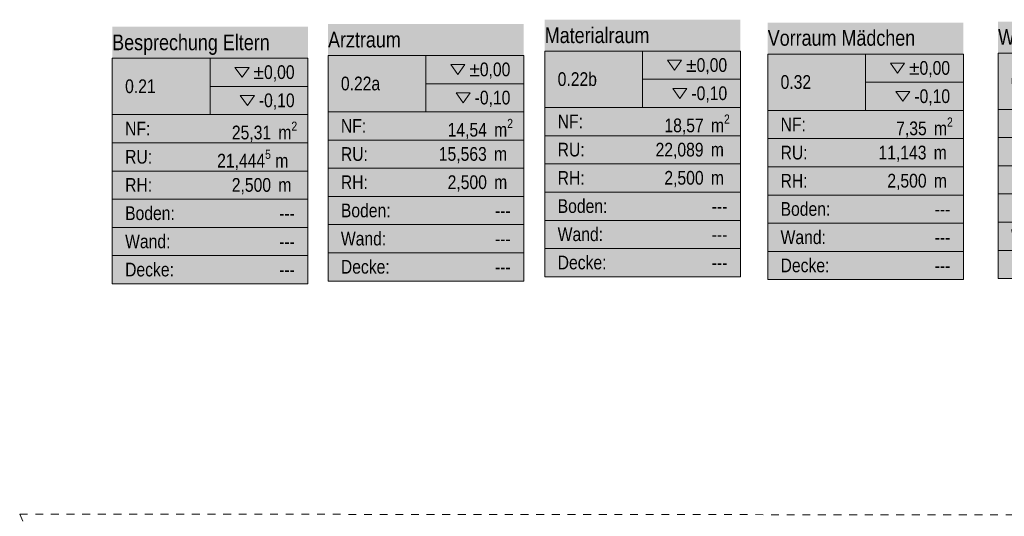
# Model space of a CAD drawing. Header units: metres. Extents: x -89 to 754, y -195 to 69.
# Tile 292 of 327: x 18.16 to 30.74, y 55.1 to 61.44. Entities that reach past the tile are written whole.
import ezdxf
from ezdxf.enums import TextEntityAlignment as Align

# ---------------------------------------------------------------- set-up
doc = ezdxf.new("R2010")
doc.units = ezdxf.units.M
doc.header["$MEASUREMENT"] = 0
doc.linetypes.add('Strichlinie_ eng', pattern=[0.115, 0.075, -0.04])
for name, color, linetype in [('30 Dach', 7, 'Continuous'), ('80 Raum', 7, 'Continuous'), ('Neubau_80 Raum', 7, 'Continuous')]:
    doc.layers.add(name, color=color, linetype=linetype)
doc.styles.add('ERSTELLTER_STIL_2', font='ARIALN.TTF')
doc.styles.add('ERSTELLTER_STIL_3', font='ARIALN.TTF')

# ---------------------------------------------------------------- blocks, each defined once
blk = doc.blocks.new('WC Mädchen_0.33_1_1', base_point=(31.906, 59.779))
at = {"layer": '80 Raum', "linetype": 'Continuous', "lineweight": 0, "true_color": 0x2a303f}
blk.add_hatch(color=169, dxfattribs=at).paths.add_polyline_path([(30.656, 58.137), (33.156, 58.137), (33.156, 61.421), (30.656, 61.421)])
at = {"layer": '80 Raum', "linetype": 'Continuous', "lineweight": 0, "true_color": 0x000000}
blk.add_hatch(color=18, dxfattribs=at).paths.add_polyline_path([(32.293, 60.542), (32.384, 60.415), (32.474, 60.542)])
at = {"layer": '80 Raum', "color": 7, "linetype": 'Continuous', "lineweight": 9}
for p, q in [((33.156, 61.019), (30.656, 61.019)), ((30.656, 61.019), (30.656, 58.137)), ((30.656, 61.019), (33.156, 61.019)), ((30.656, 60.299), (30.656, 61.019)), ((31.906, 61.019), (31.906, 60.299)), ((33.156, 58.137), (33.156, 61.019)), ((33.156, 61.019), (33.156, 60.299)), ((31.906, 60.659), (33.156, 60.659)), ((33.156, 60.299), (30.656, 60.299)), ((30.656, 60.299), (33.156, 60.299)), ((30.656, 59.938), (30.656, 60.299)), ((33.156, 60.299), (33.156, 59.938)), ((33.156, 59.938), (30.656, 59.938)), ((30.656, 59.938), (33.156, 59.938)), ((30.656, 59.578), (30.656, 59.938)), ((33.156, 59.938), (33.156, 59.578)), ((33.156, 59.578), (30.656, 59.578)), ((30.656, 59.578), (33.156, 59.578)), ((30.656, 59.218), (30.656, 59.578)), ((33.156, 59.578), (33.156, 59.218)), ((33.156, 59.218), (30.656, 59.218)), ((30.656, 59.218), (33.156, 59.218)), ((30.656, 58.857), (30.656, 59.218)), ((33.156, 59.218), (33.156, 58.857)), ((33.156, 58.857), (30.656, 58.857)), ((30.656, 58.857), (33.156, 58.857)), ((30.656, 58.497), (30.656, 58.857)), ((33.156, 58.857), (33.156, 58.497)), ((33.156, 58.497), (30.656, 58.497)), ((30.656, 58.497), (33.156, 58.497)), ((30.656, 58.137), (30.656, 58.497)), ((33.156, 58.497), (33.156, 58.137)), ((30.656, 58.137), (33.156, 58.137)), ((33.156, 58.137), (30.656, 58.137))]:
    blk.add_line(p, q, dxfattribs=at)
at = {"layer": '80 Raum', "color": 7, "linetype": 'Continuous', "lineweight": 13, "flags": 128}
for points in [[(32.225, 60.903), (32.315, 60.775), (32.405, 60.903)], [(32.293, 60.542), (32.384, 60.415), (32.474, 60.542)]]:
    blk.add_lwpolyline(points, close=True, dxfattribs=at)
at = {"layer": '80 Raum', "color": 7, "lineweight": 9, "char_height": 0.175, "attachment_point": 1, "style": 'ERSTELLTER_STIL_3'}
for s, insert in [('\\A1;{\\pql;\\pt0,0.05;\\fArial Narrow|b0|i0|c0|p0;\\W1.000000;±0,00\\fArial Narrow|b0|i0|c0|p0;\\W1.000000;\\A1{\\H.66x;\\S^  ;}\\fArial Narrow|b0|i0|c0|p0;\\W1.000000;\\fArial Narrow|b0|i0|c0|p0;\\W1.000000;\\A1{\\H.66x;\\S^  ;}}', (32.462, 60.929)), ('\\A1;{\\pql;\\pt0,0.05;\\fArial Narrow|b0|i0|c0|p0;\\W1.000000;-0,10\\fArial Narrow|b0|i0|c0|p0;\\W1.000000;\\A1{\\H.66x;\\S^  ;}\\fArial Narrow|b0|i0|c0|p0;\\W1.000000;\\fArial Narrow|b0|i0|c0|p0;\\W1.000000;\\A1{\\H.66x;\\S^  ;}}', (32.53, 60.569)), ('\\A1;{\\pql;\\pt0,0.05;\\fArial Narrow|b0|i0|c0|p0;\\W1.000000;16,03\\fArial Narrow|b0|i0|c0|p0;\\W1.000000;\\A1{\\H.66x;\\S^  ;}\\fArial Narrow|b0|i0|c0|p0;\\W1.000000; m\\fArial Narrow|b0|i0|c0|p0;\\W1.000000;\\A1{\\H.66x;\\S2^  ;}}', (32.185, 60.208)), ('\\A1;{\\pql;\\pt0,0.05;\\fArial Narrow|b0|i0|c0|p0;\\W1.000000;16,019\\fArial Narrow|b0|i0|c0|p0;\\W1.000000;\\A1{\\H.66x;\\S5^  ;}\\fArial Narrow|b0|i0|c0|p0;\\W1.000000; m\\fArial Narrow|b0|i0|c0|p0;\\W1.000000;\\A1{\\H.66x;\\S^  ;}}', (31.997, 59.848)), ('\\A1;{\\pql;\\pt0,0.05;\\fArial Narrow|b0|i0|c0|p0;\\W1.000000;2,500\\fArial Narrow|b0|i0|c0|p0;\\W1.000000;\\A1{\\H.66x;\\S^  ;}\\fArial Narrow|b0|i0|c0|p0;\\W1.000000; m\\fArial Narrow|b0|i0|c0|p0;\\W1.000000;\\A1{\\H.66x;\\S^  ;}}', (32.185, 59.488))]:
    blk.add_mtext(s, dxfattribs=dict(at, insert=insert))
at = {"layer": '80 Raum', "color": 7, "lineweight": 9}
for tag, height, style, p in [('ROOM_NAME', 0.2, 'ERSTELLTER_STIL_2', (30.656, 61.325)), ('DUMMY_850', 0.2, 'ERSTELLTER_STIL_2', (32.992, 61.385)), ('ROOM_NUMBER', 0.175, 'ERSTELLTER_STIL_3', (30.821, 60.749)), ('measuredNetAreaCode', 0.175, 'ERSTELLTER_STIL_3', (30.821, 60.208)), ('perimeterCode', 0.175, 'ERSTELLTER_STIL_3', (30.821, 59.847)), ('ceilingHeightCode', 0.175, 'ERSTELLTER_STIL_3', (30.821, 59.487)), ('measuredAreaCode', 0.175, 'ERSTELLTER_STIL_3', (30.821, 59.127)), ('DUMMY_851_0', 0.175, 'ERSTELLTER_STIL_3', (32.789, 59.125)), ('DUMMY_852', 0.175, 'ERSTELLTER_STIL_3', (30.821, 58.767)), ('DUMMY_851_1', 0.175, 'ERSTELLTER_STIL_3', (32.789, 58.765)), ('DUMMY_853', 0.175, 'ERSTELLTER_STIL_3', (30.821, 58.406)), ('DUMMY_851_2', 0.175, 'ERSTELLTER_STIL_3', (32.789, 58.404))]:
    blk.add_attdef(tag, text='', height=height, dxfattribs=dict(at, style=style)).set_placement(p, align=Align.TOP_LEFT)
blk = doc.blocks.new('Vorraum Mädchen_0.32_2_1', base_point=(28.963, 59.765))
at = {"layer": '80 Raum', "linetype": 'Continuous', "lineweight": 0, "true_color": 0x2a303f}
blk.add_hatch(color=169, dxfattribs=at).paths.add_polyline_path([(27.713, 58.123), (30.213, 58.123), (30.213, 61.407), (27.713, 61.407)])
at = {"layer": '80 Raum', "linetype": 'Continuous', "lineweight": 0, "true_color": 0x000000}
blk.add_hatch(color=18, dxfattribs=at).paths.add_polyline_path([(29.35, 60.529), (29.44, 60.402), (29.53, 60.529)])
at = {"layer": '80 Raum', "color": 7, "linetype": 'Continuous', "lineweight": 9}
for p, q in [((30.213, 61.006), (27.713, 61.006)), ((27.713, 61.006), (27.713, 58.123)), ((27.713, 61.006), (30.213, 61.006)), ((27.713, 60.285), (27.713, 61.006)), ((28.963, 61.006), (28.963, 60.285)), ((30.213, 58.123), (30.213, 61.006)), ((30.213, 61.006), (30.213, 60.285)), ((28.963, 60.646), (30.213, 60.646)), ((30.213, 60.285), (27.713, 60.285)), ((27.713, 60.285), (30.213, 60.285)), ((27.713, 59.925), (27.713, 60.285)), ((30.213, 60.285), (30.213, 59.925)), ((30.213, 59.925), (27.713, 59.925)), ((27.713, 59.925), (30.213, 59.925)), ((27.713, 59.565), (27.713, 59.925)), ((30.213, 59.925), (30.213, 59.565)), ((30.213, 59.565), (27.713, 59.565)), ((27.713, 59.565), (30.213, 59.565)), ((27.713, 59.204), (27.713, 59.565)), ((30.213, 59.565), (30.213, 59.204)), ((30.213, 59.204), (27.713, 59.204)), ((27.713, 59.204), (30.213, 59.204)), ((27.713, 58.844), (27.713, 59.204)), ((30.213, 59.204), (30.213, 58.844)), ((30.213, 58.844), (27.713, 58.844)), ((27.713, 58.844), (30.213, 58.844)), ((27.713, 58.484), (27.713, 58.844)), ((30.213, 58.844), (30.213, 58.484)), ((30.213, 58.484), (27.713, 58.484)), ((27.713, 58.484), (30.213, 58.484)), ((27.713, 58.123), (27.713, 58.484)), ((30.213, 58.484), (30.213, 58.123)), ((27.713, 58.123), (30.213, 58.123)), ((30.213, 58.123), (27.713, 58.123))]:
    blk.add_line(p, q, dxfattribs=at)
at = {"layer": '80 Raum', "color": 7, "linetype": 'Continuous', "lineweight": 13, "flags": 128}
for points in [[(29.281, 60.889), (29.371, 60.762), (29.462, 60.889)], [(29.35, 60.529), (29.44, 60.402), (29.53, 60.529)]]:
    blk.add_lwpolyline(points, close=True, dxfattribs=at)
at = {"layer": '80 Raum', "color": 7, "lineweight": 9, "char_height": 0.175, "attachment_point": 1, "style": 'ERSTELLTER_STIL_3'}
for s, insert in [('\\A1;{\\pql;\\pt0,0.05;\\fArial Narrow|b0|i0|c0|p0;\\W1.000000;±0,00\\fArial Narrow|b0|i0|c0|p0;\\W1.000000;\\A1{\\H.66x;\\S^  ;}\\fArial Narrow|b0|i0|c0|p0;\\W1.000000;\\fArial Narrow|b0|i0|c0|p0;\\W1.000000;\\A1{\\H.66x;\\S^  ;}}', (29.518, 60.916)), ('\\A1;{\\pql;\\pt0,0.05;\\fArial Narrow|b0|i0|c0|p0;\\W1.000000;-0,10\\fArial Narrow|b0|i0|c0|p0;\\W1.000000;\\A1{\\H.66x;\\S^  ;}\\fArial Narrow|b0|i0|c0|p0;\\W1.000000;\\fArial Narrow|b0|i0|c0|p0;\\W1.000000;\\A1{\\H.66x;\\S^  ;}}', (29.586, 60.555)), ('\\A1;{\\pql;\\pt0,0.05;\\fArial Narrow|b0|i0|c0|p0;\\W1.000000;7,35\\fArial Narrow|b0|i0|c0|p0;\\W1.000000;\\A1{\\H.66x;\\S^  ;}\\fArial Narrow|b0|i0|c0|p0;\\W1.000000; m\\fArial Narrow|b0|i0|c0|p0;\\W1.000000;\\A1{\\H.66x;\\S2^  ;}}', (29.354, 60.195)), ('\\A1;{\\pql;\\pt0,0.05;\\fArial Narrow|b0|i0|c0|p0;\\W1.000000;11,143\\fArial Narrow|b0|i0|c0|p0;\\W1.000000;\\A1{\\H.66x;\\S^  ;}\\fArial Narrow|b0|i0|c0|p0;\\W1.000000; m\\fArial Narrow|b0|i0|c0|p0;\\W1.000000;\\A1{\\H.66x;\\S^  ;}}', (29.128, 59.835)), ('\\A1;{\\pql;\\pt0,0.05;\\fArial Narrow|b0|i0|c0|p0;\\W1.000000;2,500\\fArial Narrow|b0|i0|c0|p0;\\W1.000000;\\A1{\\H.66x;\\S^  ;}\\fArial Narrow|b0|i0|c0|p0;\\W1.000000; m\\fArial Narrow|b0|i0|c0|p0;\\W1.000000;\\A1{\\H.66x;\\S^  ;}}', (29.241, 59.475))]:
    blk.add_mtext(s, dxfattribs=dict(at, insert=insert))
at = {"layer": '80 Raum', "color": 7, "lineweight": 9}
for tag, height, style, p in [('ROOM_NAME', 0.2, 'ERSTELLTER_STIL_2', (27.713, 61.312)), ('DUMMY_850', 0.2, 'ERSTELLTER_STIL_2', (30.048, 61.371)), ('ROOM_NUMBER', 0.175, 'ERSTELLTER_STIL_3', (27.877, 60.736)), ('measuredNetAreaCode', 0.175, 'ERSTELLTER_STIL_3', (27.877, 60.194)), ('perimeterCode', 0.175, 'ERSTELLTER_STIL_3', (27.877, 59.834)), ('ceilingHeightCode', 0.175, 'ERSTELLTER_STIL_3', (27.877, 59.474)), ('measuredAreaCode', 0.175, 'ERSTELLTER_STIL_3', (27.877, 59.114)), ('DUMMY_851_0', 0.175, 'ERSTELLTER_STIL_3', (29.846, 59.112)), ('DUMMY_852', 0.175, 'ERSTELLTER_STIL_3', (27.877, 58.753)), ('DUMMY_851_1', 0.175, 'ERSTELLTER_STIL_3', (29.846, 58.751)), ('DUMMY_853', 0.175, 'ERSTELLTER_STIL_3', (27.877, 58.393)), ('DUMMY_851_2', 0.175, 'ERSTELLTER_STIL_3', (29.846, 58.391))]:
    blk.add_attdef(tag, text='', height=height, dxfattribs=dict(at, style=style)).set_placement(p, align=Align.TOP_LEFT)
blk = doc.blocks.new('Besprechung Eltern_0.21_22_1', base_point=(19.049, 59.582))
at = {"layer": 'Neubau_80 Raum', "linetype": 'Continuous', "lineweight": 0, "true_color": 0x272a1c}
blk.add_hatch(color=250, dxfattribs=at).paths.add_polyline_path([(19.337, 58.07), (21.837, 58.07), (21.837, 61.354), (19.337, 61.354)])
at = {"layer": 'Neubau_80 Raum', "linetype": 'Continuous', "lineweight": 0, "true_color": 0x000000}
blk.add_hatch(color=18, dxfattribs=at).paths.add_polyline_path([(20.974, 60.476), (21.065, 60.348), (21.155, 60.476)])
at = {"layer": 'Neubau_80 Raum', "color": 7, "linetype": 'Continuous', "lineweight": 9}
for p, q in [((21.837, 60.952), (19.337, 60.952)), ((19.337, 60.952), (19.337, 58.07)), ((19.337, 60.952), (21.837, 60.952)), ((19.337, 60.232), (19.337, 60.952)), ((20.587, 60.952), (20.587, 60.232)), ((21.837, 58.07), (21.837, 60.952)), ((21.837, 60.952), (21.837, 60.232)), ((20.587, 60.592), (21.837, 60.592)), ((21.837, 60.232), (19.337, 60.232)), ((19.337, 60.232), (21.837, 60.232)), ((19.337, 59.872), (19.337, 60.232)), ((21.837, 60.232), (21.837, 59.872)), ((21.837, 59.872), (19.337, 59.872)), ((19.337, 59.872), (21.837, 59.872)), ((19.337, 59.511), (19.337, 59.872)), ((21.837, 59.872), (21.837, 59.511)), ((21.837, 59.511), (19.337, 59.511)), ((19.337, 59.511), (21.837, 59.511)), ((19.337, 59.151), (19.337, 59.511)), ((21.837, 59.511), (21.837, 59.151)), ((21.837, 59.151), (19.337, 59.151)), ((19.337, 59.151), (21.837, 59.151)), ((19.337, 58.791), (19.337, 59.151)), ((21.837, 59.151), (21.837, 58.791)), ((21.837, 58.791), (19.337, 58.791)), ((19.337, 58.791), (21.837, 58.791)), ((19.337, 58.43), (19.337, 58.791)), ((21.837, 58.791), (21.837, 58.43)), ((21.837, 58.43), (19.337, 58.43)), ((19.337, 58.43), (21.837, 58.43)), ((19.337, 58.07), (19.337, 58.43)), ((21.837, 58.43), (21.837, 58.07)), ((19.337, 58.07), (21.837, 58.07)), ((21.837, 58.07), (19.337, 58.07))]:
    blk.add_line(p, q, dxfattribs=at)
at = {"layer": 'Neubau_80 Raum', "color": 7, "linetype": 'Continuous', "lineweight": 13, "flags": 128}
for points in [[(20.906, 60.836), (20.996, 60.709), (21.086, 60.836)], [(20.974, 60.476), (21.065, 60.348), (21.155, 60.476)]]:
    blk.add_lwpolyline(points, close=True, dxfattribs=at)
at = {"layer": 'Neubau_80 Raum', "color": 7, "lineweight": 9, "char_height": 0.175, "attachment_point": 1, "style": 'ERSTELLTER_STIL_3'}
for s, insert in [('\\A1;{\\pql;\\pt0,0.05;\\fArial Narrow|b0|i0|c0|p0;\\W1.000000;±0,00\\fArial Narrow|b0|i0|c0|p0;\\W1.000000;\\A1{\\H.66x;\\S^  ;}\\fArial Narrow|b0|i0|c0|p0;\\W1.000000;\\fArial Narrow|b0|i0|c0|p0;\\W1.000000;\\A1{\\H.66x;\\S^  ;}}', (21.143, 60.862)), ('\\A1;{\\pql;\\pt0,0.05;\\fArial Narrow|b0|i0|c0|p0;\\W1.000000;-0,10\\fArial Narrow|b0|i0|c0|p0;\\W1.000000;\\A1{\\H.66x;\\S^  ;}\\fArial Narrow|b0|i0|c0|p0;\\W1.000000;\\fArial Narrow|b0|i0|c0|p0;\\W1.000000;\\A1{\\H.66x;\\S^  ;}}', (21.211, 60.502)), ('\\A1;{\\pql;\\pt0,0.05;\\fArial Narrow|b0|i0|c0|p0;\\W1.000000;25,31\\fArial Narrow|b0|i0|c0|p0;\\W1.000000;\\A1{\\H.66x;\\S^  ;}\\fArial Narrow|b0|i0|c0|p0;\\W1.000000; m\\fArial Narrow|b0|i0|c0|p0;\\W1.000000;\\A1{\\H.66x;\\S2^  ;}}', (20.866, 60.142)), ('\\A1;{\\pql;\\pt0,0.05;\\fArial Narrow|b0|i0|c0|p0;\\W1.000000;21,444\\fArial Narrow|b0|i0|c0|p0;\\W1.000000;\\A1{\\H.66x;\\S5^  ;}\\fArial Narrow|b0|i0|c0|p0;\\W1.000000; m\\fArial Narrow|b0|i0|c0|p0;\\W1.000000;\\A1{\\H.66x;\\S^  ;}}', (20.678, 59.782)), ('\\A1;{\\pql;\\pt0,0.05;\\fArial Narrow|b0|i0|c0|p0;\\W1.000000;2,500\\fArial Narrow|b0|i0|c0|p0;\\W1.000000;\\A1{\\H.66x;\\S^  ;}\\fArial Narrow|b0|i0|c0|p0;\\W1.000000; m\\fArial Narrow|b0|i0|c0|p0;\\W1.000000;\\A1{\\H.66x;\\S^  ;}}', (20.865, 59.421))]:
    blk.add_mtext(s, dxfattribs=dict(at, insert=insert))
at = {"layer": 'Neubau_80 Raum', "color": 7, "lineweight": 9}
for tag, height, style, p in [('DUMMY_850', 0.2, 'ERSTELLTER_STIL_2', (21.673, 61.318)), ('ROOM_NAME', 0.2, 'ERSTELLTER_STIL_2', (19.337, 61.255)), ('ROOM_NUMBER', 0.175, 'ERSTELLTER_STIL_3', (19.502, 60.682)), ('measuredNetAreaCode', 0.175, 'ERSTELLTER_STIL_3', (19.502, 60.141)), ('perimeterCode', 0.175, 'ERSTELLTER_STIL_3', (19.502, 59.781)), ('ceilingHeightCode', 0.175, 'ERSTELLTER_STIL_3', (19.502, 59.421)), ('measuredAreaCode', 0.175, 'ERSTELLTER_STIL_3', (19.502, 59.06)), ('DUMMY_851_0', 0.175, 'ERSTELLTER_STIL_3', (21.47, 59.058)), ('DUMMY_852', 0.175, 'ERSTELLTER_STIL_3', (19.502, 58.7)), ('DUMMY_851_1', 0.175, 'ERSTELLTER_STIL_3', (21.47, 58.698)), ('DUMMY_853', 0.175, 'ERSTELLTER_STIL_3', (19.502, 58.34)), ('DUMMY_851_2', 0.175, 'ERSTELLTER_STIL_3', (21.47, 58.338))]:
    blk.add_attdef(tag, text='', height=height, dxfattribs=dict(at, style=style)).set_placement(p, align=Align.TOP_LEFT)
blk = doc.blocks.new('Arztraum_0.22a_31_1', base_point=(23.345, 42.458))
at = {"layer": 'Neubau_80 Raum', "linetype": 'Continuous', "lineweight": 0, "true_color": 0x272a1c}
blk.add_hatch(color=250, dxfattribs=at).paths.add_polyline_path([(22.095, 58.105), (24.595, 58.105), (24.595, 61.389), (22.095, 61.389)])
at = {"layer": 'Neubau_80 Raum', "linetype": 'Continuous', "lineweight": 0, "true_color": 0x000000}
blk.add_hatch(color=18, dxfattribs=at).paths.add_polyline_path([(23.732, 60.511), (23.822, 60.383), (23.912, 60.511)])
at = {"layer": 'Neubau_80 Raum', "color": 7, "linetype": 'Continuous', "lineweight": 9}
for p, q in [((24.595, 60.987), (22.095, 60.987)), ((22.095, 60.987), (22.095, 58.105)), ((22.095, 60.987), (24.595, 60.987)), ((22.095, 60.267), (22.095, 60.987)), ((23.345, 60.987), (23.345, 60.267)), ((24.595, 58.105), (24.595, 60.987)), ((24.595, 60.987), (24.595, 60.267)), ((23.345, 60.627), (24.595, 60.627)), ((24.595, 60.267), (22.095, 60.267)), ((22.095, 60.267), (24.595, 60.267)), ((22.095, 59.907), (22.095, 60.267)), ((24.595, 60.267), (24.595, 59.907)), ((24.595, 59.907), (22.095, 59.907)), ((22.095, 59.907), (24.595, 59.907)), ((22.095, 59.546), (22.095, 59.907)), ((24.595, 59.907), (24.595, 59.546)), ((24.595, 59.546), (22.095, 59.546)), ((22.095, 59.546), (24.595, 59.546)), ((22.095, 59.186), (22.095, 59.546)), ((24.595, 59.546), (24.595, 59.186)), ((24.595, 59.186), (22.095, 59.186)), ((22.095, 59.186), (24.595, 59.186)), ((22.095, 58.826), (22.095, 59.186)), ((24.595, 59.186), (24.595, 58.826)), ((24.595, 58.826), (22.095, 58.826)), ((22.095, 58.826), (24.595, 58.826)), ((22.095, 58.465), (22.095, 58.826)), ((24.595, 58.826), (24.595, 58.465)), ((24.595, 58.465), (22.095, 58.465)), ((22.095, 58.465), (24.595, 58.465)), ((22.095, 58.105), (22.095, 58.465)), ((24.595, 58.465), (24.595, 58.105)), ((22.095, 58.105), (24.595, 58.105)), ((24.595, 58.105), (22.095, 58.105))]:
    blk.add_line(p, q, dxfattribs=at)
at = {"layer": 'Neubau_80 Raum', "color": 7, "linetype": 'Continuous', "lineweight": 13, "flags": 128}
for points in [[(23.663, 60.871), (23.753, 60.744), (23.844, 60.871)], [(23.732, 60.511), (23.822, 60.383), (23.912, 60.511)]]:
    blk.add_lwpolyline(points, close=True, dxfattribs=at)
at = {"layer": 'Neubau_80 Raum', "color": 7, "lineweight": 9, "char_height": 0.175, "attachment_point": 1, "style": 'ERSTELLTER_STIL_3'}
for s, insert in [('\\A1;{\\pql;\\pt0,0.05;\\fArial Narrow|b0|i0|c0|p0;\\W1.000000;±0,00\\fArial Narrow|b0|i0|c0|p0;\\W1.000000;\\A1{\\H.66x;\\S^  ;}\\fArial Narrow|b0|i0|c0|p0;\\W1.000000;\\fArial Narrow|b0|i0|c0|p0;\\W1.000000;\\A1{\\H.66x;\\S^  ;}}', (23.9, 60.897)), ('\\A1;{\\pql;\\pt0,0.05;\\fArial Narrow|b0|i0|c0|p0;\\W1.000000;-0,10\\fArial Narrow|b0|i0|c0|p0;\\W1.000000;\\A1{\\H.66x;\\S^  ;}\\fArial Narrow|b0|i0|c0|p0;\\W1.000000;\\fArial Narrow|b0|i0|c0|p0;\\W1.000000;\\A1{\\H.66x;\\S^  ;}}', (23.968, 60.537)), ('\\A1;{\\pql;\\pt0,0.05;\\fArial Narrow|b0|i0|c0|p0;\\W1.000000;14,54\\fArial Narrow|b0|i0|c0|p0;\\W1.000000;\\A1{\\H.66x;\\S^  ;}\\fArial Narrow|b0|i0|c0|p0;\\W1.000000; m\\fArial Narrow|b0|i0|c0|p0;\\W1.000000;\\A1{\\H.66x;\\S2^  ;}}', (23.623, 60.177)), ('\\A1;{\\pql;\\pt0,0.05;\\fArial Narrow|b0|i0|c0|p0;\\W1.000000;15,563\\fArial Narrow|b0|i0|c0|p0;\\W1.000000;\\A1{\\H.66x;\\S^  ;}\\fArial Narrow|b0|i0|c0|p0;\\W1.000000; m\\fArial Narrow|b0|i0|c0|p0;\\W1.000000;\\A1{\\H.66x;\\S^  ;}}', (23.51, 59.817)), ('\\A1;{\\pql;\\pt0,0.05;\\fArial Narrow|b0|i0|c0|p0;\\W1.000000;2,500\\fArial Narrow|b0|i0|c0|p0;\\W1.000000;\\A1{\\H.66x;\\S^  ;}\\fArial Narrow|b0|i0|c0|p0;\\W1.000000; m\\fArial Narrow|b0|i0|c0|p0;\\W1.000000;\\A1{\\H.66x;\\S^  ;}}', (23.623, 59.456))]:
    blk.add_mtext(s, dxfattribs=dict(at, insert=insert))
at = {"layer": 'Neubau_80 Raum', "color": 7, "lineweight": 9}
for tag, height, style, p in [('ROOM_NAME', 0.2, 'ERSTELLTER_STIL_2', (22.095, 61.29)), ('DUMMY_850', 0.2, 'ERSTELLTER_STIL_2', (24.43, 61.353)), ('ROOM_NUMBER', 0.175, 'ERSTELLTER_STIL_3', (22.259, 60.717)), ('measuredNetAreaCode', 0.175, 'ERSTELLTER_STIL_3', (22.259, 60.176)), ('perimeterCode', 0.175, 'ERSTELLTER_STIL_3', (22.259, 59.816)), ('ceilingHeightCode', 0.175, 'ERSTELLTER_STIL_3', (22.259, 59.455)), ('measuredAreaCode', 0.175, 'ERSTELLTER_STIL_3', (22.259, 59.095)), ('DUMMY_851_0', 0.175, 'ERSTELLTER_STIL_3', (24.228, 59.093)), ('DUMMY_852', 0.175, 'ERSTELLTER_STIL_3', (22.259, 58.735)), ('DUMMY_851_1', 0.175, 'ERSTELLTER_STIL_3', (24.228, 58.733)), ('DUMMY_853', 0.175, 'ERSTELLTER_STIL_3', (22.259, 58.375)), ('DUMMY_851_2', 0.175, 'ERSTELLTER_STIL_3', (24.228, 58.373))]:
    blk.add_attdef(tag, text='', height=height, dxfattribs=dict(at, style=style)).set_placement(p, align=Align.TOP_LEFT)
blk = doc.blocks.new('Materialraum_0.22b_40_1', base_point=(26.114, 59.803))
at = {"layer": 'Neubau_80 Raum', "linetype": 'Continuous', "lineweight": 0, "true_color": 0x272a1c}
blk.add_hatch(color=250, dxfattribs=at).paths.add_polyline_path([(24.864, 58.161), (27.364, 58.161), (27.364, 61.445), (24.864, 61.445)])
at = {"layer": 'Neubau_80 Raum', "linetype": 'Continuous', "lineweight": 0, "true_color": 0x000000}
blk.add_hatch(color=18, dxfattribs=at).paths.add_polyline_path([(26.501, 60.567), (26.591, 60.439), (26.681, 60.567)])
at = {"layer": 'Neubau_80 Raum', "color": 7, "linetype": 'Continuous', "lineweight": 9}
for p, q in [((27.364, 61.043), (24.864, 61.043)), ((24.864, 61.043), (24.864, 58.161)), ((24.864, 61.043), (27.364, 61.043)), ((24.864, 60.323), (24.864, 61.043)), ((26.114, 61.043), (26.114, 60.323)), ((27.364, 58.161), (27.364, 61.043)), ((27.364, 61.043), (27.364, 60.323)), ((26.114, 60.683), (27.364, 60.683)), ((27.364, 60.323), (24.864, 60.323)), ((24.864, 60.323), (27.364, 60.323)), ((24.864, 59.962), (24.864, 60.323)), ((27.364, 60.323), (27.364, 59.962)), ((27.364, 59.962), (24.864, 59.962)), ((24.864, 59.962), (27.364, 59.962)), ((24.864, 59.602), (24.864, 59.962)), ((27.364, 59.962), (27.364, 59.602)), ((27.364, 59.602), (24.864, 59.602)), ((24.864, 59.602), (27.364, 59.602)), ((24.864, 59.242), (24.864, 59.602)), ((27.364, 59.602), (27.364, 59.242)), ((27.364, 59.242), (24.864, 59.242)), ((24.864, 59.242), (27.364, 59.242)), ((24.864, 58.881), (24.864, 59.242)), ((27.364, 59.242), (27.364, 58.881)), ((27.364, 58.881), (24.864, 58.881)), ((24.864, 58.881), (27.364, 58.881)), ((24.864, 58.521), (24.864, 58.881)), ((27.364, 58.881), (27.364, 58.521)), ((27.364, 58.521), (24.864, 58.521)), ((24.864, 58.521), (27.364, 58.521)), ((24.864, 58.161), (24.864, 58.521)), ((27.364, 58.521), (27.364, 58.161)), ((24.864, 58.161), (27.364, 58.161)), ((27.364, 58.161), (24.864, 58.161))]:
    blk.add_line(p, q, dxfattribs=at)
at = {"layer": 'Neubau_80 Raum', "color": 7, "linetype": 'Continuous', "lineweight": 13, "flags": 128}
for points in [[(26.433, 60.927), (26.523, 60.799), (26.613, 60.927)], [(26.501, 60.567), (26.591, 60.439), (26.681, 60.567)]]:
    blk.add_lwpolyline(points, close=True, dxfattribs=at)
at = {"layer": 'Neubau_80 Raum', "color": 7, "lineweight": 9, "char_height": 0.175, "attachment_point": 1, "style": 'ERSTELLTER_STIL_3'}
for s, insert in [('\\A1;{\\pql;\\pt0,0.05;\\fArial Narrow|b0|i0|c0|p0;\\W1.000000;±0,00\\fArial Narrow|b0|i0|c0|p0;\\W1.000000;\\A1{\\H.66x;\\S^  ;}\\fArial Narrow|b0|i0|c0|p0;\\W1.000000;\\fArial Narrow|b0|i0|c0|p0;\\W1.000000;\\A1{\\H.66x;\\S^  ;}}', (26.67, 60.953)), ('\\A1;{\\pql;\\pt0,0.05;\\fArial Narrow|b0|i0|c0|p0;\\W1.000000;-0,10\\fArial Narrow|b0|i0|c0|p0;\\W1.000000;\\A1{\\H.66x;\\S^  ;}\\fArial Narrow|b0|i0|c0|p0;\\W1.000000;\\fArial Narrow|b0|i0|c0|p0;\\W1.000000;\\A1{\\H.66x;\\S^  ;}}', (26.738, 60.593)), ('\\A1;{\\pql;\\pt0,0.05;\\fArial Narrow|b0|i0|c0|p0;\\W1.000000;18,57\\fArial Narrow|b0|i0|c0|p0;\\W1.000000;\\A1{\\H.66x;\\S^  ;}\\fArial Narrow|b0|i0|c0|p0;\\W1.000000; m\\fArial Narrow|b0|i0|c0|p0;\\W1.000000;\\A1{\\H.66x;\\S2^  ;}}', (26.393, 60.233)), ('\\A1;{\\pql;\\pt0,0.05;\\fArial Narrow|b0|i0|c0|p0;\\W1.000000;22,089\\fArial Narrow|b0|i0|c0|p0;\\W1.000000;\\A1{\\H.66x;\\S^  ;}\\fArial Narrow|b0|i0|c0|p0;\\W1.000000; m\\fArial Narrow|b0|i0|c0|p0;\\W1.000000;\\A1{\\H.66x;\\S^  ;}}', (26.28, 59.872)), ('\\A1;{\\pql;\\pt0,0.05;\\fArial Narrow|b0|i0|c0|p0;\\W1.000000;2,500\\fArial Narrow|b0|i0|c0|p0;\\W1.000000;\\A1{\\H.66x;\\S^  ;}\\fArial Narrow|b0|i0|c0|p0;\\W1.000000; m\\fArial Narrow|b0|i0|c0|p0;\\W1.000000;\\A1{\\H.66x;\\S^  ;}}', (26.392, 59.512))]:
    blk.add_mtext(s, dxfattribs=dict(at, insert=insert))
at = {"layer": 'Neubau_80 Raum', "color": 7, "lineweight": 9}
for tag, height, style, p in [('DUMMY_850', 0.2, 'ERSTELLTER_STIL_2', (27.2, 61.409)), ('ROOM_NAME', 0.2, 'ERSTELLTER_STIL_2', (24.864, 61.346)), ('ROOM_NUMBER', 0.175, 'ERSTELLTER_STIL_3', (25.029, 60.773)), ('measuredNetAreaCode', 0.175, 'ERSTELLTER_STIL_3', (25.029, 60.232)), ('perimeterCode', 0.175, 'ERSTELLTER_STIL_3', (25.029, 59.872)), ('ceilingHeightCode', 0.175, 'ERSTELLTER_STIL_3', (25.029, 59.511)), ('measuredAreaCode', 0.175, 'ERSTELLTER_STIL_3', (25.029, 59.151)), ('DUMMY_851_0', 0.175, 'ERSTELLTER_STIL_3', (26.997, 59.149)), ('DUMMY_852', 0.175, 'ERSTELLTER_STIL_3', (25.029, 58.791)), ('DUMMY_851_1', 0.175, 'ERSTELLTER_STIL_3', (26.997, 58.789)), ('DUMMY_853', 0.175, 'ERSTELLTER_STIL_3', (25.029, 58.43)), ('DUMMY_851_2', 0.175, 'ERSTELLTER_STIL_3', (26.997, 58.429))]:
    blk.add_attdef(tag, text='', height=height, dxfattribs=dict(at, style=style)).set_placement(p, align=Align.TOP_LEFT)

msp = doc.modelspace()

# ---------------------------------------------------------------- linework, layer by layer
at = {"layer": '30 Dach', "color": 7, "linetype": 'Strichlinie_ eng', "lineweight": 9}
for q in [(26.187, 35.737), (39.155, 55.111)]:
    msp.add_line((18.155, 55.128), q, dxfattribs=at)

# ---------------------------------------------------------------- block references
at = {"layer": '80 Raum', "color": 7, "linetype": 'Continuous', "lineweight": 13}
ref = msp.add_blockref('Vorraum Mädchen_0.32_2_1', (28.963, 59.765), dxfattribs=at)
ref.add_attrib('ROOM_NAME', 'Vorraum Mädchen', dxfattribs={"color": 7, "lineweight": 9, "height": 0.2, "style": 'ERSTELLTER_STIL_2'}).set_placement((27.713, 61.312), align=Align.TOP_LEFT)
ref.add_attrib('ROOM_NUMBER', '0.32', dxfattribs={"color": 7, "lineweight": 9, "height": 0.175, "style": 'ERSTELLTER_STIL_3'}).set_placement((27.877, 60.736), align=Align.TOP_LEFT)
ref.add_attrib('measuredAreaCode', 'Boden: ', dxfattribs={"color": 7, "lineweight": 9, "height": 0.175, "style": 'ERSTELLTER_STIL_3'}).set_placement((27.877, 59.114), align=Align.TOP_LEFT)
ref.add_attrib('measuredNetAreaCode', 'NF: ', dxfattribs={"color": 7, "lineweight": 9, "height": 0.175, "style": 'ERSTELLTER_STIL_3'}).set_placement((27.877, 60.194), align=Align.TOP_LEFT)
ref.add_attrib('perimeterCode', 'RU: ', dxfattribs={"color": 7, "lineweight": 9, "height": 0.175, "style": 'ERSTELLTER_STIL_3'}).set_placement((27.877, 59.834), align=Align.TOP_LEFT)
ref.add_attrib('ceilingHeightCode', 'RH: ', dxfattribs={"color": 7, "lineweight": 9, "height": 0.175, "style": 'ERSTELLTER_STIL_3'}).set_placement((27.877, 59.474), align=Align.TOP_LEFT)
ref.add_attrib('DUMMY_851', '---', dxfattribs={"color": 7, "lineweight": 9, "height": 0.175, "style": 'ERSTELLTER_STIL_3'}).set_placement((29.846, 59.112), align=Align.TOP_LEFT)
ref.add_attrib('DUMMY_851_1', '---', dxfattribs={"color": 7, "lineweight": 9, "height": 0.175, "style": 'ERSTELLTER_STIL_3'}).set_placement((29.846, 58.751), align=Align.TOP_LEFT)
ref.add_attrib('DUMMY_851_2', '---', dxfattribs={"color": 7, "lineweight": 9, "height": 0.175, "style": 'ERSTELLTER_STIL_3'}).set_placement((29.846, 58.391), align=Align.TOP_LEFT)
ref.add_attrib('DUMMY_852', 'Wand: ', dxfattribs={"color": 7, "lineweight": 9, "height": 0.175, "style": 'ERSTELLTER_STIL_3'}).set_placement((27.877, 58.753), align=Align.TOP_LEFT)
ref.add_attrib('DUMMY_853', 'Decke: ', dxfattribs={"color": 7, "lineweight": 9, "height": 0.175, "style": 'ERSTELLTER_STIL_3'}).set_placement((27.877, 58.393), align=Align.TOP_LEFT)
ref = msp.add_blockref('WC Mädchen_0.33_1_1', (31.906, 59.779), dxfattribs=at)
ref.add_attrib('ROOM_NAME', 'WC Mädchen', dxfattribs={"color": 7, "lineweight": 9, "height": 0.2, "style": 'ERSTELLTER_STIL_2'}).set_placement((30.656, 61.325), align=Align.TOP_LEFT)
ref.add_attrib('ROOM_NUMBER', '0.33', dxfattribs={"color": 7, "lineweight": 9, "height": 0.175, "style": 'ERSTELLTER_STIL_3'}).set_placement((30.821, 60.749), align=Align.TOP_LEFT)
ref.add_attrib('measuredAreaCode', 'Boden: ', dxfattribs={"color": 7, "lineweight": 9, "height": 0.175, "style": 'ERSTELLTER_STIL_3'}).set_placement((30.821, 59.127), align=Align.TOP_LEFT)
ref.add_attrib('measuredNetAreaCode', 'NF: ', dxfattribs={"color": 7, "lineweight": 9, "height": 0.175, "style": 'ERSTELLTER_STIL_3'}).set_placement((30.821, 60.208), align=Align.TOP_LEFT)
ref.add_attrib('perimeterCode', 'RU: ', dxfattribs={"color": 7, "lineweight": 9, "height": 0.175, "style": 'ERSTELLTER_STIL_3'}).set_placement((30.821, 59.847), align=Align.TOP_LEFT)
ref.add_attrib('ceilingHeightCode', 'RH: ', dxfattribs={"color": 7, "lineweight": 9, "height": 0.175, "style": 'ERSTELLTER_STIL_3'}).set_placement((30.821, 59.487), align=Align.TOP_LEFT)
ref.add_attrib('DUMMY_851', '---', dxfattribs={"color": 7, "lineweight": 9, "height": 0.175, "style": 'ERSTELLTER_STIL_3'}).set_placement((32.789, 59.125), align=Align.TOP_LEFT)
ref.add_attrib('DUMMY_851_1', '---', dxfattribs={"color": 7, "lineweight": 9, "height": 0.175, "style": 'ERSTELLTER_STIL_3'}).set_placement((32.789, 58.765), align=Align.TOP_LEFT)
ref.add_attrib('DUMMY_851_2', '---', dxfattribs={"color": 7, "lineweight": 9, "height": 0.175, "style": 'ERSTELLTER_STIL_3'}).set_placement((32.789, 58.404), align=Align.TOP_LEFT)
ref.add_attrib('DUMMY_852', 'Wand: ', dxfattribs={"color": 7, "lineweight": 9, "height": 0.175, "style": 'ERSTELLTER_STIL_3'}).set_placement((30.821, 58.767), align=Align.TOP_LEFT)
ref.add_attrib('DUMMY_853', 'Decke: ', dxfattribs={"color": 7, "lineweight": 9, "height": 0.175, "style": 'ERSTELLTER_STIL_3'}).set_placement((30.821, 58.406), align=Align.TOP_LEFT)
at = {"layer": 'Neubau_80 Raum', "color": 7, "linetype": 'Continuous', "lineweight": 13}
ref = msp.add_blockref('Materialraum_0.22b_40_1', (26.114, 59.803), dxfattribs=at)
ref.add_attrib('ROOM_NAME', 'Materialraum', dxfattribs={"color": 7, "lineweight": 9, "height": 0.2, "style": 'ERSTELLTER_STIL_2'}).set_placement((24.864, 61.346), align=Align.TOP_LEFT)
ref.add_attrib('ROOM_NUMBER', '0.22b', dxfattribs={"color": 7, "lineweight": 9, "height": 0.175, "style": 'ERSTELLTER_STIL_3'}).set_placement((25.029, 60.773), align=Align.TOP_LEFT)
ref.add_attrib('measuredAreaCode', 'Boden: ', dxfattribs={"color": 7, "lineweight": 9, "height": 0.175, "style": 'ERSTELLTER_STIL_3'}).set_placement((25.029, 59.151), align=Align.TOP_LEFT)
ref.add_attrib('measuredNetAreaCode', 'NF: ', dxfattribs={"color": 7, "lineweight": 9, "height": 0.175, "style": 'ERSTELLTER_STIL_3'}).set_placement((25.029, 60.232), align=Align.TOP_LEFT)
ref.add_attrib('perimeterCode', 'RU: ', dxfattribs={"color": 7, "lineweight": 9, "height": 0.175, "style": 'ERSTELLTER_STIL_3'}).set_placement((25.029, 59.872), align=Align.TOP_LEFT)
ref.add_attrib('ceilingHeightCode', 'RH: ', dxfattribs={"color": 7, "lineweight": 9, "height": 0.175, "style": 'ERSTELLTER_STIL_3'}).set_placement((25.029, 59.511), align=Align.TOP_LEFT)
ref.add_attrib('DUMMY_851', '---', dxfattribs={"color": 7, "lineweight": 9, "height": 0.175, "style": 'ERSTELLTER_STIL_3'}).set_placement((26.997, 59.149), align=Align.TOP_LEFT)
ref.add_attrib('DUMMY_851_1', '---', dxfattribs={"color": 7, "lineweight": 9, "height": 0.175, "style": 'ERSTELLTER_STIL_3'}).set_placement((26.997, 58.789), align=Align.TOP_LEFT)
ref.add_attrib('DUMMY_851_2', '---', dxfattribs={"color": 7, "lineweight": 9, "height": 0.175, "style": 'ERSTELLTER_STIL_3'}).set_placement((26.997, 58.429), align=Align.TOP_LEFT)
ref.add_attrib('DUMMY_852', 'Wand: ', dxfattribs={"color": 7, "lineweight": 9, "height": 0.175, "style": 'ERSTELLTER_STIL_3'}).set_placement((25.029, 58.791), align=Align.TOP_LEFT)
ref.add_attrib('DUMMY_853', 'Decke: ', dxfattribs={"color": 7, "lineweight": 9, "height": 0.175, "style": 'ERSTELLTER_STIL_3'}).set_placement((25.029, 58.43), align=Align.TOP_LEFT)
ref = msp.add_blockref('Besprechung Eltern_0.21_22_1', (19.049, 59.582), dxfattribs=at)
ref.add_attrib('ROOM_NAME', 'Besprechung Eltern', dxfattribs={"color": 7, "lineweight": 9, "height": 0.2, "style": 'ERSTELLTER_STIL_2'}).set_placement((19.337, 61.255), align=Align.TOP_LEFT)
ref.add_attrib('ROOM_NUMBER', '0.21', dxfattribs={"color": 7, "lineweight": 9, "height": 0.175, "style": 'ERSTELLTER_STIL_3'}).set_placement((19.502, 60.682), align=Align.TOP_LEFT)
ref.add_attrib('measuredAreaCode', 'Boden: ', dxfattribs={"color": 7, "lineweight": 9, "height": 0.175, "style": 'ERSTELLTER_STIL_3'}).set_placement((19.502, 59.06), align=Align.TOP_LEFT)
ref.add_attrib('measuredNetAreaCode', 'NF: ', dxfattribs={"color": 7, "lineweight": 9, "height": 0.175, "style": 'ERSTELLTER_STIL_3'}).set_placement((19.502, 60.141), align=Align.TOP_LEFT)
ref.add_attrib('perimeterCode', 'RU: ', dxfattribs={"color": 7, "lineweight": 9, "height": 0.175, "style": 'ERSTELLTER_STIL_3'}).set_placement((19.502, 59.781), align=Align.TOP_LEFT)
ref.add_attrib('ceilingHeightCode', 'RH: ', dxfattribs={"color": 7, "lineweight": 9, "height": 0.175, "style": 'ERSTELLTER_STIL_3'}).set_placement((19.502, 59.421), align=Align.TOP_LEFT)
ref.add_attrib('DUMMY_851', '---', dxfattribs={"color": 7, "lineweight": 9, "height": 0.175, "style": 'ERSTELLTER_STIL_3'}).set_placement((21.47, 59.058), align=Align.TOP_LEFT)
ref.add_attrib('DUMMY_851_1', '---', dxfattribs={"color": 7, "lineweight": 9, "height": 0.175, "style": 'ERSTELLTER_STIL_3'}).set_placement((21.47, 58.698), align=Align.TOP_LEFT)
ref.add_attrib('DUMMY_851_2', '---', dxfattribs={"color": 7, "lineweight": 9, "height": 0.175, "style": 'ERSTELLTER_STIL_3'}).set_placement((21.47, 58.338), align=Align.TOP_LEFT)
ref.add_attrib('DUMMY_852', 'Wand: ', dxfattribs={"color": 7, "lineweight": 9, "height": 0.175, "style": 'ERSTELLTER_STIL_3'}).set_placement((19.502, 58.7), align=Align.TOP_LEFT)
ref.add_attrib('DUMMY_853', 'Decke: ', dxfattribs={"color": 7, "lineweight": 9, "height": 0.175, "style": 'ERSTELLTER_STIL_3'}).set_placement((19.502, 58.34), align=Align.TOP_LEFT)
ref = msp.add_blockref('Arztraum_0.22a_31_1', (23.345, 42.458), dxfattribs=at)
ref.add_attrib('ROOM_NAME', 'Arztraum', dxfattribs={"color": 7, "lineweight": 9, "height": 0.2, "style": 'ERSTELLTER_STIL_2'}).set_placement((22.095, 61.29), align=Align.TOP_LEFT)
ref.add_attrib('ROOM_NUMBER', '0.22a', dxfattribs={"color": 7, "lineweight": 9, "height": 0.175, "style": 'ERSTELLTER_STIL_3'}).set_placement((22.259, 60.717), align=Align.TOP_LEFT)
ref.add_attrib('measuredAreaCode', 'Boden: ', dxfattribs={"color": 7, "lineweight": 9, "height": 0.175, "style": 'ERSTELLTER_STIL_3'}).set_placement((22.259, 59.095), align=Align.TOP_LEFT)
ref.add_attrib('measuredNetAreaCode', 'NF: ', dxfattribs={"color": 7, "lineweight": 9, "height": 0.175, "style": 'ERSTELLTER_STIL_3'}).set_placement((22.259, 60.176), align=Align.TOP_LEFT)
ref.add_attrib('perimeterCode', 'RU: ', dxfattribs={"color": 7, "lineweight": 9, "height": 0.175, "style": 'ERSTELLTER_STIL_3'}).set_placement((22.259, 59.816), align=Align.TOP_LEFT)
ref.add_attrib('ceilingHeightCode', 'RH: ', dxfattribs={"color": 7, "lineweight": 9, "height": 0.175, "style": 'ERSTELLTER_STIL_3'}).set_placement((22.259, 59.455), align=Align.TOP_LEFT)
ref.add_attrib('DUMMY_851', '---', dxfattribs={"color": 7, "lineweight": 9, "height": 0.175, "style": 'ERSTELLTER_STIL_3'}).set_placement((24.228, 59.093), align=Align.TOP_LEFT)
ref.add_attrib('DUMMY_851_1', '---', dxfattribs={"color": 7, "lineweight": 9, "height": 0.175, "style": 'ERSTELLTER_STIL_3'}).set_placement((24.228, 58.733), align=Align.TOP_LEFT)
ref.add_attrib('DUMMY_851_2', '---', dxfattribs={"color": 7, "lineweight": 9, "height": 0.175, "style": 'ERSTELLTER_STIL_3'}).set_placement((24.228, 58.373), align=Align.TOP_LEFT)
ref.add_attrib('DUMMY_852', 'Wand: ', dxfattribs={"color": 7, "lineweight": 9, "height": 0.175, "style": 'ERSTELLTER_STIL_3'}).set_placement((22.259, 58.735), align=Align.TOP_LEFT)
ref.add_attrib('DUMMY_853', 'Decke: ', dxfattribs={"color": 7, "lineweight": 9, "height": 0.175, "style": 'ERSTELLTER_STIL_3'}).set_placement((22.259, 58.375), align=Align.TOP_LEFT)

doc.saveas('drawing.dxf')
